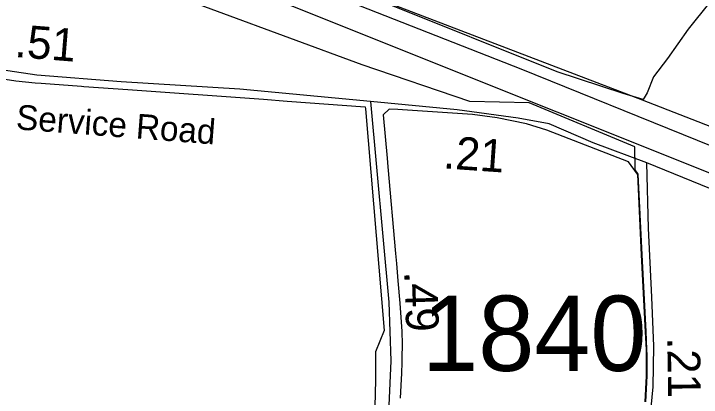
# Model space of a CAD drawing. Extents: x 1662474 to 1856135, y 779280 to 917889.
# Drawn here: x 1710783 to 1713409, y 849893 to 851360 of the extents above; entities that cross this region are included whole.
import ezdxf

# ---------------------------------------------------------------- set-up
doc = ezdxf.new("R2010")
doc.units = 0
for name, color, linetype in [('Cogo Default Point CELL', 7, 'Continuous'), ('Exist Boundary Political City Limit New', 7, 'Continuous'), ('Exist Road Non-System Type 51', 7, 'Continuous'), ('Exist Road Primary Interstate Divided Center Attributed', 7, 'Continuous'), ('Exist Road Primary Interstate Service Attributed', 7, 'Continuous'), ('Exist Road Secondary Mileage Tenths English Label', 7, 'Continuous'), ('Exist Road Secondary Type 51 Attributed', 7, 'Continuous'), ('Exist Road Secondary Type 51 Label', 7, 'Continuous'), ('Map Preparation Boundary City Limit Buffer Line', 7, 'Continuous'), ('Prop DGN Element Guardrail', 7, 'Continuous')]:
    doc.layers.add(name, color=color, linetype=linetype)

msp = doc.modelspace()

# ---------------------------------------------------------------- linework, layer by layer
at = {"layer": 'Exist Boundary Political City Limit New'}
for points in [[(1713197, 849876.2), (1713202.1, 849975.3), (1713202, 850000), (1713201.6, 850055.7), (1713201.4, 850076.2), (1713198.6, 850144.6), (1713183.2, 850438.5), (1713168, 850746.4), (1713156.2, 850762.5), (1713156.1, 850770.6), (1713154.6, 850850.6), (1712752.2, 851019.2), (1712524.6, 851023.8), (1712113.9, 851164.8), (1711009.2, 851572.6)], [(1710509.6, 851146.2), (1710790.9, 851102.8), (1710865.5, 851095.6), (1710887.6, 851093.9), (1711042.5, 851082), (1711051.6, 851081.4), (1711218.5, 851070.2), (1711736.9, 851032.4), (1711827.2, 851025.8), (1712125.5, 851003.1), (1712126, 850996.6), (1712197.9, 850148.2), (1712164.6, 850066.9), (1712164.5, 849999.4), (1712164.5, 849952.9), (1712164.4, 849947.4), (1712164.1, 849920.2), (1712163.9, 849894), (1712160.2, 849826.6)], [(1713194.8, 849875.6), (1713199.9, 849974.6), (1713199.6, 849999.4), (1713199.2, 850055), (1713199.1, 850075.6), (1713196.2, 850143.9), (1713181, 850437.8), (1713166.4, 850744.9), (1713165.8, 850745.8), (1713131, 850793.4), (1712818.9, 850914.9), (1712741.2, 850938.9), (1712630, 850961.9), (1712535.2, 850974.6), (1712268, 850991.7), (1712250, 850992.9), (1712216.8, 850995), (1712194.1, 850973.1), (1712208.9, 850806.9), (1712211.8, 850773.9), (1712241, 850442.4), (1712244.4, 850404.5), (1712250.1, 850338.9), (1712257.6, 850252.8), (1712265.4, 850144.2), (1712266.5, 850096.7), (1712265.8, 850044), (1712265.6, 850033.9), (1712264.9, 850011.8), (1712264.5, 849999.4), (1712264.1, 849986.1), (1712261.6, 849938.3), (1712258.4, 849890.4)]]:
    msp.add_lwpolyline(points, dxfattribs=at)
at = {"layer": 'Exist Road Non-System Type 51'}
for points in [[(1713620.4, 851824.2), (1713544.4, 851601.9), (1713502.9, 851502.7), (1713441.1, 851403.2), (1713358.5, 851300.2), (1713280, 851188.5), (1713226.2, 851118.4), (1713201.6, 851056.8), (1713186.9, 851031.2)], [(1713186.9, 851031.2), (1713110.2, 851054.4), (1712859, 851137.9), (1712197.6, 851401.9), (1712038.6, 851468.8)]]:
    msp.add_lwpolyline(points, dxfattribs=at)
at = {"layer": 'Exist Road Primary Interstate Divided Center Attributed'}
for points in [[(1706733.5, 853436.6), (1707609.2, 853082.9), (1708446.3, 852754.2), (1709567.5, 852301.9), (1713955.8, 850544.6), (1714879.8, 850194.7)], [(1714858.6, 850291.4), (1714067.9, 850602.6), (1712720.5, 851147.8), (1712042, 851414.6), (1711531.6, 851615.6), (1710949.7, 851849.5), (1710435.5, 852058.3), (1710178.4, 852164.6), (1709627.5, 852381.1), (1708108, 852982.4), (1707332.8, 853299.4), (1706940.4, 853450.2)]]:
    msp.add_lwpolyline(points, dxfattribs=at)
at = {"layer": 'Exist Road Primary Interstate Service Attributed'}
for points in [[(1708743.2, 852790.6), (1708784, 852772.5), (1709124, 852637.7), (1709802.2, 852380.8), (1710379.3, 852144), (1711036.9, 851864.6), (1711694.6, 851601.7), (1713183.5, 851030.2), (1713948.5, 850732.5), (1714537.7, 850490.6), (1714930.2, 850348.6), (1715188, 850264.4), (1715304.2, 850224), (1715326.8, 850212.9)], [(1714831.6, 850132.5), (1714678.6, 850193.7), (1714288.2, 850346.7), (1713200.7, 850789.7)]]:
    msp.add_lwpolyline(points, dxfattribs=at)
at = {"layer": 'Exist Road Secondary Type 51 Attributed'}
for points in [[(1712145.2, 851024.2), (1711646.9, 851071.3), (1711193.1, 851099.1), (1710871.1, 851125), (1710588.6, 851166.7), (1710292.6, 851200.8), (1709862, 851265.6), (1709727.7, 851274.9), (1709616.6, 851274.9), (1709479.9, 851255)], [(1713200.7, 850789.7), (1712995.8, 850866.5), (1712828.1, 850938.6), (1712709.3, 850960.9), (1712477, 850992.4), (1712145.2, 851024.2)], [(1712145.2, 851024.2), (1712216, 850256.6), (1712223.7, 850032.3), (1712216, 849862.2), (1712204.4, 849757.8), (1712223.7, 849618.7), (1712266.2, 849456.3), (1712320.4, 849351.9), (1712382.2, 849274.5), (1712606.5, 849077.4), (1712776.6, 848957.5), (1712861.6, 848915), (1713048.2, 848860.4)], [(1713048.2, 848860.4), (1713071.7, 849138.9), (1713097.7, 849274.3), (1713152.4, 849453.9), (1713186.3, 849607.4), (1713207.1, 849748), (1713225.4, 849932.8), (1713228, 850089), (1713220.1, 850276.4), (1713207.1, 850539.3), (1713200.7, 850789.7)]]:
    msp.add_lwpolyline(points, dxfattribs=at)
at = {"layer": 'Map Preparation Boundary City Limit Buffer Line'}
for points in [[(1713197, 849876.2), (1713202.1, 849975.3), (1713202, 850000), (1713201.6, 850055.7), (1713201.4, 850076.2), (1713198.6, 850144.6), (1713183.2, 850438.5), (1713168, 850746.4), (1713156.2, 850762.5), (1713156.1, 850770.6), (1713154.6, 850850.6), (1712752.2, 851019.2), (1712524.6, 851023.8), (1712113.9, 851164.8), (1711009.2, 851572.6)], [(1710509.6, 851146.2), (1710790.9, 851102.8), (1710865.5, 851095.6), (1710887.6, 851093.9), (1711042.5, 851082), (1711051.6, 851081.4), (1711218.5, 851070.2), (1711736.9, 851032.4), (1711827.2, 851025.8), (1712125.5, 851003.1), (1712126, 850996.6), (1712197.9, 850148.2), (1712164.6, 850066.9), (1712164.5, 849999.4), (1712164.5, 849952.9), (1712164.4, 849947.4), (1712164.1, 849920.2), (1712163.9, 849894), (1712160.2, 849826.6)], [(1713194.8, 849875.6), (1713199.9, 849974.6), (1713199.6, 849999.4), (1713199.2, 850055), (1713199.1, 850075.6), (1713196.2, 850143.9), (1713181, 850437.8), (1713166.4, 850744.9), (1713165.8, 850745.8), (1713131, 850793.4), (1712818.9, 850914.9), (1712741.2, 850938.9), (1712630, 850961.9), (1712535.2, 850974.6), (1712268, 850991.7), (1712250, 850992.9), (1712216.8, 850995), (1712194.1, 850973.1), (1712208.9, 850806.9), (1712211.8, 850773.9), (1712241, 850442.4), (1712244.4, 850404.5), (1712250.1, 850338.9), (1712257.6, 850252.8), (1712265.4, 850144.2), (1712266.5, 850096.7), (1712265.8, 850044), (1712265.6, 850033.9), (1712264.9, 850011.8), (1712264.5, 849999.4), (1712264.1, 849986.1), (1712261.6, 849938.3), (1712258.4, 849890.4)]]:
    msp.add_lwpolyline(points, dxfattribs=at)

# ---------------------------------------------------------------- texts
at = {"layer": 'Cogo Default Point CELL'}
msp.add_text('1840', height=288, dxfattribs=at).set_placement((1712342.9, 849994))
at = {"layer": 'Exist Road Secondary Mileage Tenths English Label'}
for rotation, p in [(356.0174, (1712421.1, 850768.6)), (270.8323, (1713278.9, 850122.3))]:
    msp.add_text('.21', height=125, rotation=rotation, dxfattribs=at).set_placement(p)
at = {"layer": 'Exist Road Secondary Type 51 Label'}
msp.add_text('National Service Road', height=95, rotation=355.6298, dxfattribs=at).set_placement((1710290, 850956.1))
at = {"layer": 'Prop DGN Element Guardrail'}
for s, rotation, p in [('.51', 355.392, (1710784.7, 851194.7)), ('.49', 271.9749, (1712274.5, 850373.9))]:
    msp.add_text(s, height=125, rotation=rotation, dxfattribs=at).set_placement(p)

doc.saveas('drawing.dxf')
